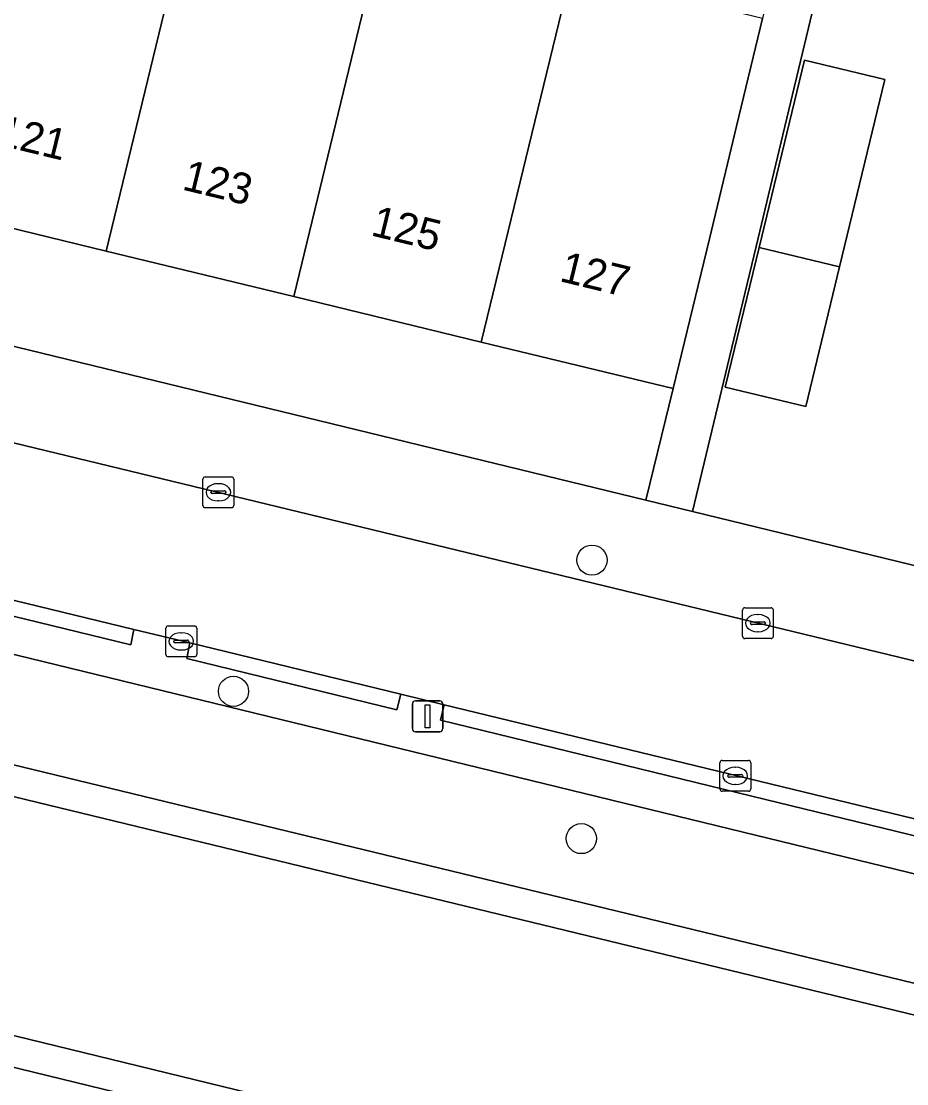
# Model space of a CAD drawing. Extents: x 162803 to 163818, y 381639 to 382475.
# Drawn here: x 163477.02 to 163505.75, y 382271.69 to 382306.18 of the extents above; entities that cross this region are included whole.
import ezdxf

# ---------------------------------------------------------------- set-up
doc = ezdxf.new("R2010")
doc.units = 0
for name, color, linetype in [('IMGEO_Boom', 7, 'Continuous'), ('IMGEO_Erf', 7, 'Continuous'), ('IMGEO_Groenvoorziening', 7, 'Continuous'), ('IMGEO_Haag', 7, 'Continuous'), ('IMGEO_Kolk', 7, 'Continuous'), ('IMGEO_Lichtmast', 7, 'Continuous'), ('IMGEO_Oever', 7, 'Continuous'), ('IMGEO_Pand', 7, 'Continuous'), ('IMGEO_Pand_nummerreeks', 7, 'Continuous'), ('IMGEO_Rijbaan_lokaal_open', 7, 'Continuous'), ('IMGEO_Voetpad_open', 7, 'Continuous'), ('IMGEO_Waterloop', 7, 'Continuous')]:
    doc.layers.add(name, color=color, linetype=linetype)

msp = doc.modelspace()

# ---------------------------------------------------------------- linework, layer by layer
at = {"layer": 'IMGEO_Boom'}
for centre in [(163495.537, 382288.69), (163483.902, 382284.431), (163495.192, 382279.652)]:
    msp.add_circle(centre, 0.489, dxfattribs=at)
at = {"layer": 'IMGEO_Erf'}
msp.add_lwpolyline([(163505.231, 382317.127), (163501.728, 382302.493), (163500.861, 382298.874), (163500, 382295.277), (163498.798, 382290.267), (163517.544, 382285.702), (163520.922, 382285.155), (163521.309, 382286.768), (163529.05, 382317.809)], dxfattribs=at)
for points in [[(163497.29, 382290.634), (163498.169, 382294.256), (163491.939, 382295.768), (163485.857, 382297.244), (163479.774, 382298.72), (163473.693, 382300.196), (163467.609, 382301.672), (163461.527, 382303.148), (163455.301, 382304.659), (163454.429, 382301.07)], [(163503.572, 382298.207), (163502.475, 382293.677), (163499.863, 382294.308), (163500.959, 382298.839), (163502.431, 382304.922), (163505.043, 382304.29)]]:
    msp.add_lwpolyline(points, close=True, dxfattribs=at)
at = {"layer": 'IMGEO_Groenvoorziening'}
for points in [[(163518.256, 382275.522), (163500, 382279.97), (163472.157, 382286.755), (163420.351, 382299.356), (163416.686, 382300.253), (163349.883, 382316.551), (163343.388, 382318.134), (163324.098, 382322.834), (163323.248, 382319.272), (163500.236, 382276.35), (163517.432, 382272.18)], [(163515.133, 382262.867), (163499.763, 382266.618), (163321.09, 382310.224), (163319.582, 382303.902), (163454.527, 382271.183), (163458.099, 382270.32), (163491.12, 382262.359), (163491.787, 382265.222), (163493.656, 382264.792), (163493.735, 382265.193), (163496.366, 382264.565), (163495.735, 382261.997), (163495.875, 382261.967), (163495.717, 382261.249), (163500, 382260.217), (163509.232, 382257.991), (163509.794, 382260.051), (163514.145, 382258.863)], [(163459.698, 382291.531), (163459.595, 382291.051), (163472.441, 382287.921), (163480.567, 382285.941), (163480.667, 382286.442)], [(163482.482, 382286.001), (163482.39, 382285.497), (163489.206, 382283.835), (163489.329, 382284.34)], [(163490.738, 382283.998), (163490.619, 382283.491), (163500.284, 382281.136), (163513.959, 382277.803), (163514.087, 382278.331)]]:
    msp.add_lwpolyline(points, close=True, dxfattribs=at)
msp.add_lwpolyline([(163472.157, 382286.755), (163500, 382279.97), (163518.256, 382275.522), (163518.29, 382275.658), (163518.575, 382275.587), (163518.801, 382276.586), (163517.882, 382276.755), (163517.921, 382277.4), (163514.087, 382278.331), (163513.959, 382277.803), (163500.284, 382281.136), (163490.619, 382283.491), (163490.738, 382283.998), (163489.329, 382284.34), (163489.206, 382283.835), (163482.39, 382285.497), (163482.482, 382286.001), (163480.667, 382286.442), (163480.567, 382285.941), (163472.441, 382287.921)], dxfattribs=at)
at = {"layer": 'IMGEO_Haag'}
for points in [[(163459.595, 382291.051), (163472.441, 382287.921), (163480.567, 382285.941), (163480.667, 382286.442), (163459.698, 382291.531)], [(163482.39, 382285.497), (163489.206, 382283.835), (163489.329, 382284.34), (163482.482, 382286.001)], [(163490.619, 382283.491), (163500.284, 382281.136), (163513.959, 382277.803), (163514.087, 382278.331), (163490.738, 382283.998)]]:
    msp.add_lwpolyline(points, close=True, dxfattribs=at)
at = {"layer": 'IMGEO_Kolk'}
for p, q in [((163482.912, 382290.466), (163482.912, 382291.318)), ((163482.987, 382291.392), (163483.839, 382291.392)), ((163483.4, 382291.172), (163483.425, 382291.172)), ((163483.913, 382291.318), (163483.913, 382290.466)), ((163483.171, 382290.886), (163483.171, 382290.898)), ((163483.609, 382290.849), (163483.211, 382290.849)), ((163483.214, 382290.935), (163483.612, 382290.935)), ((163483.655, 382290.898), (163483.655, 382290.886)), ((163483.423, 382290.612), (163483.398, 382290.612)), ((163483.839, 382290.392), (163482.987, 382290.392)), ((163500.421, 382286.219), (163500.421, 382287.071)), ((163500.496, 382287.145), (163501.348, 382287.145)), ((163501.422, 382287.071), (163501.422, 382286.219)), ((163500.723, 382286.688), (163501.121, 382286.688)), ((163500.909, 382286.925), (163500.934, 382286.925)), ((163481.708, 382285.627), (163481.708, 382286.479)), ((163481.783, 382286.553), (163482.635, 382286.553)), ((163482.709, 382286.479), (163482.709, 382285.627)), ((163500.68, 382286.639), (163500.68, 382286.651)), ((163501.118, 382286.602), (163500.72, 382286.602)), ((163500.932, 382286.365), (163500.907, 382286.365)), ((163501.164, 382286.651), (163501.164, 382286.639)), ((163481.967, 382286.047), (163481.967, 382286.059)), ((163482.405, 382286.01), (163482.007, 382286.01)), ((163482.01, 382286.096), (163482.408, 382286.096)), ((163482.196, 382286.333), (163482.221, 382286.333)), ((163482.451, 382286.059), (163482.451, 382286.047)), ((163501.348, 382286.145), (163500.496, 382286.145)), ((163482.219, 382285.773), (163482.194, 382285.773)), ((163482.635, 382285.553), (163481.783, 382285.553)), ((163499.686, 382281.262), (163499.686, 382282.114)), ((163499.761, 382282.188), (163500.613, 382282.188)), ((163500.174, 382281.968), (163500.199, 382281.968)), ((163500.687, 382282.114), (163500.687, 382281.262)), ((163499.945, 382281.682), (163499.945, 382281.694)), ((163500.383, 382281.645), (163499.985, 382281.645)), ((163499.988, 382281.731), (163500.386, 382281.731)), ((163500.429, 382281.694), (163500.429, 382281.682)), ((163500.613, 382281.188), (163499.761, 382281.188)), ((163500.197, 382281.408), (163500.172, 382281.408))]:
    msp.add_line(p, q, dxfattribs=at)
for points in [[(163482.912, 382290.466), (163482.912, 382291.318)], [(163482.987, 382291.392), (163483.839, 382291.392)], [(163483.913, 382291.318), (163483.913, 382290.466)], [(163483.839, 382290.392), (163482.987, 382290.392)], [(163500.421, 382286.219), (163500.421, 382287.071)], [(163500.496, 382287.145), (163501.348, 382287.145)], [(163501.422, 382287.071), (163501.422, 382286.219)], [(163481.708, 382285.627), (163481.708, 382286.479)], [(163481.783, 382286.553), (163482.635, 382286.553)], [(163482.709, 382286.479), (163482.709, 382285.627)], [(163501.348, 382286.145), (163500.496, 382286.145)], [(163482.635, 382285.553), (163481.783, 382285.553)], [(163499.686, 382281.262), (163499.686, 382282.114)], [(163499.761, 382282.188), (163500.613, 382282.188)], [(163500.687, 382282.114), (163500.687, 382281.262)], [(163500.613, 382281.188), (163499.761, 382281.188)]]:
    msp.add_lwpolyline(points, dxfattribs=at)
for centre, radius, start, end in [((163482.989, 382291.316), 0.0765, 91.552, 178.448), ((163482.989, 382291.316), 0.0765, 91.552, 178.448), ((163483.837, 382291.316), 0.0765, 1.552, 88.448), ((163483.837, 382291.316), 0.0765, 1.552, 88.448), ((163483.211, 382290.895), 0.0403, 85.8775, 175.7526), ((163483.208, 382290.885), 0.0366, 178.938, 274.7102), ((163483.612, 382290.892), 0.043, 264.8664, 352.4533), ((163483.616, 382290.897), 0.0386, 1.7309, 96.639), ((163482.989, 382290.468), 0.0765, 181.552, 268.448), ((163482.989, 382290.468), 0.0765, 181.552, 268.448), ((163483.837, 382290.468), 0.0765, 271.552, 358.448), ((163483.837, 382290.468), 0.0765, 271.552, 358.448), ((163500.498, 382287.069), 0.0765, 91.552, 178.448), ((163500.498, 382287.069), 0.0765, 91.552, 178.448), ((163501.346, 382287.069), 0.0765, 1.552, 88.448), ((163501.346, 382287.069), 0.0765, 1.552, 88.448), ((163500.72, 382286.648), 0.0403, 85.8775, 175.7526), ((163501.125, 382286.65), 0.0386, 1.7309, 96.639), ((163481.785, 382286.477), 0.0765, 91.552, 178.448), ((163481.785, 382286.477), 0.0765, 91.552, 178.448), ((163482.633, 382286.477), 0.0765, 1.552, 88.448), ((163482.633, 382286.477), 0.0765, 1.552, 88.448), ((163500.717, 382286.638), 0.0366, 178.938, 274.7102), ((163501.121, 382286.645), 0.043, 264.8664, 352.4533), ((163482.007, 382286.056), 0.0403, 85.8775, 175.7526), ((163482.004, 382286.046), 0.0366, 178.938, 274.7102), ((163482.408, 382286.053), 0.043, 264.8664, 352.4533), ((163482.412, 382286.058), 0.0386, 1.7309, 96.639), ((163500.498, 382286.221), 0.0765, 181.552, 268.448), ((163500.498, 382286.221), 0.0765, 181.552, 268.448), ((163501.346, 382286.221), 0.0765, 271.552, 358.448), ((163501.346, 382286.221), 0.0765, 271.552, 358.448), ((163481.785, 382285.629), 0.0765, 181.552, 268.448), ((163481.785, 382285.629), 0.0765, 181.552, 268.448), ((163482.633, 382285.629), 0.0765, 271.552, 358.448), ((163482.633, 382285.629), 0.0765, 271.552, 358.448), ((163499.763, 382282.112), 0.0765, 91.552, 178.448), ((163499.763, 382282.112), 0.0765, 91.552, 178.448), ((163500.611, 382282.112), 0.0765, 1.552, 88.448), ((163500.611, 382282.112), 0.0765, 1.552, 88.448), ((163499.985, 382281.691), 0.0403, 85.8775, 175.7526), ((163499.982, 382281.681), 0.0366, 178.938, 274.7102), ((163500.386, 382281.688), 0.043, 264.8664, 352.4533), ((163500.39, 382281.693), 0.0386, 1.7309, 96.639), ((163499.763, 382281.264), 0.0765, 181.552, 268.448), ((163499.763, 382281.264), 0.0765, 181.552, 268.448), ((163500.611, 382281.264), 0.0765, 271.552, 358.448), ((163500.611, 382281.264), 0.0765, 271.552, 358.448)]:
    msp.add_arc(centre, radius, start, end, dxfattribs=at)
for centre, major_axis, ratio, start_param, end_param in [((163483.399, 382290.892), (-0.387, 0.002), 0.722429, 4.712389, 7.853982), ((163483.424, 382290.892), (-0.39, 0.002), 0.717154, 1.570796, 4.712389), ((163500.908, 382286.645), (-0.387, 0.002), 0.722429, 4.712389, 7.853982), ((163500.933, 382286.645), (-0.39, 0.002), 0.717154, 1.570796, 4.712389), ((163482.195, 382286.053), (-0.387, 0.002), 0.722429, 4.712389, 7.853982), ((163482.22, 382286.053), (-0.39, 0.002), 0.717154, 1.570796, 4.712389), ((163500.173, 382281.688), (-0.387, 0.002), 0.722429, 4.712389, 7.853982), ((163500.198, 382281.688), (-0.39, 0.002), 0.717154, 1.570796, 4.712389)]:
    msp.add_ellipse(centre, major_axis=major_axis, ratio=ratio, start_param=start_param, end_param=end_param, dxfattribs=at)
at = {"layer": 'IMGEO_Lichtmast'}
for p, q in [((163489.707, 382283.222), (163489.707, 382284.022)), ((163489.707, 382284.022), (163489.707, 382283.222)), ((163489.807, 382284.122), (163490.597, 382284.122)), ((163490.597, 382284.122), (163489.807, 382284.122)), ((163490.697, 382284.022), (163490.697, 382283.222)), ((163490.697, 382283.222), (163490.697, 382284.022)), ((163490.597, 382283.122), (163489.807, 382283.122)), ((163489.807, 382283.122), (163490.597, 382283.122))]:
    msp.add_line(p, q, dxfattribs=at)
msp.add_lwpolyline([(163490.127, 382283.997), (163490.277, 382283.997), (163490.277, 382283.247), (163490.127, 382283.247), (163490.127, 382283.997)], dxfattribs=at)
for centre, start, end in [((163489.807, 382284.022), 90, 180), ((163489.807, 382284.022), 90, 180), ((163490.597, 382284.022), 0, 90), ((163490.597, 382284.022), 360, 90), ((163489.807, 382283.222), 180, 270), ((163489.807, 382283.222), 180, 270), ((163490.597, 382283.222), 270, 0), ((163490.597, 382283.222), 270, 0)]:
    msp.add_arc(centre, 0.1, start, end, dxfattribs=at)
at = {"layer": 'IMGEO_Oever'}
for points in [[(163323.248, 382319.272), (163323.016, 382318.299), (163500, 382275.378), (163517.192, 382271.209), (163517.432, 382272.18), (163500.236, 382276.35)], [(163321.322, 382311.196), (163321.09, 382310.224), (163499.763, 382266.618), (163515.133, 382262.867), (163515.373, 382263.837), (163500, 382267.589)]]:
    msp.add_lwpolyline(points, close=True, dxfattribs=at)
at = {"layer": 'IMGEO_Pand'}
for points in [[(163488.667, 382308.821), (163488.813, 382309.42), (163483.371, 382310.74), (163483.173, 382309.937), (163482.534, 382310.089), (163481.842, 382307.24), (163479.774, 382298.72), (163485.857, 382297.244)], [(163494.749, 382307.343), (163488.667, 382308.821), (163485.857, 382297.244), (163491.939, 382295.768)], [(163481.842, 382307.24), (163475.761, 382308.716), (163473.693, 382300.196), (163479.774, 382298.72)], [(163500, 382301.824), (163500.229, 382302.778), (163501.074, 382306.27), (163500, 382306.53), (163494.854, 382307.774), (163494.749, 382307.343), (163491.939, 382295.768), (163498.169, 382294.256), (163499.35, 382299.116)], [(163500.959, 382298.839), (163503.572, 382298.207), (163505.043, 382304.29), (163502.431, 382304.922)], [(163503.572, 382298.207), (163500.959, 382298.839), (163499.863, 382294.308), (163502.475, 382293.677)]]:
    msp.add_lwpolyline(points, close=True, dxfattribs=at)
at = {"layer": 'IMGEO_Rijbaan_lokaal_open'}
for points in [[(163439.177, 382301.597), (163438.06, 382296.783), (163458.174, 382291.901), (163459.698, 382291.531), (163480.667, 382286.442), (163482.482, 382286.001), (163489.329, 382284.34), (163490.738, 382283.998), (163514.087, 382278.331), (163517.921, 382277.4), (163518.39, 382277.248)], [(163520.643, 382281.927), (163518.999, 382282.304), (163516.445, 382282.889), (163439.177, 382301.597)]]:
    msp.add_lwpolyline(points, dxfattribs=at)
at = {"layer": 'IMGEO_Voetpad_open'}
for points in [[(163460.453, 382325.878), (163503.294, 382315.351), (163501.074, 382306.27), (163500.229, 382302.778), (163500, 382301.824), (163499.35, 382299.116), (163498.169, 382294.256), (163497.29, 382290.634), (163498.798, 382290.267), (163500, 382295.277), (163500.861, 382298.874), (163501.728, 382302.493), (163505.231, 382317.127), (163503.731, 382317.543), (163503.479, 382316.463), (163500.541, 382317.17), (163500, 382317.3), (163463.969, 382325.973)], [(163438.601, 382301.725), (163439.177, 382301.597), (163516.445, 382282.889), (163518.999, 382282.304), (163520.643, 382281.927), (163520.922, 382285.155), (163517.544, 382285.702), (163498.798, 382290.267), (163497.29, 382290.634), (163454.429, 382301.07)]]:
    msp.add_lwpolyline(points, dxfattribs=at)
at = {"layer": 'IMGEO_Waterloop'}
for points in [[(163735.297, 382218.301), (163604.826, 382250), (163534.382, 382267.115), (163534.028, 382267.199), (163532.149, 382267.647), (163530.502, 382268.038), (163527.797, 382268.683), (163525.433, 382269.246), (163523.921, 382269.606), (163517.501, 382271.135), (163517.192, 382271.209), (163500, 382275.378), (163323.016, 382318.299)], [(163321.322, 382311.196), (163500, 382267.589), (163515.373, 382263.837), (163515.722, 382263.757), (163522.089, 382262.29), (163523.567, 382261.95), (163528.706, 382260.766), (163530.338, 382260.39), (163532.31, 382259.936), (163532.644, 382259.859), (163573.217, 382250), (163706.023, 382217.729)]]:
    msp.add_lwpolyline(points, dxfattribs=at)

# ---------------------------------------------------------------- texts
at = {"layer": 'IMGEO_Pand_nummerreeks'}
for s, rotation, p in [('121', 346.3594, (163476.189, 382302.183)), ('123', 346.3579, (163482.202, 382300.724)), ('125', 346.3579, (163488.326, 382299.237)), ('127', 346.3579, (163494.45, 382297.751))]:
    msp.add_text(s, height=1, rotation=rotation, dxfattribs=at).set_placement(p)

doc.saveas('drawing.dxf')
